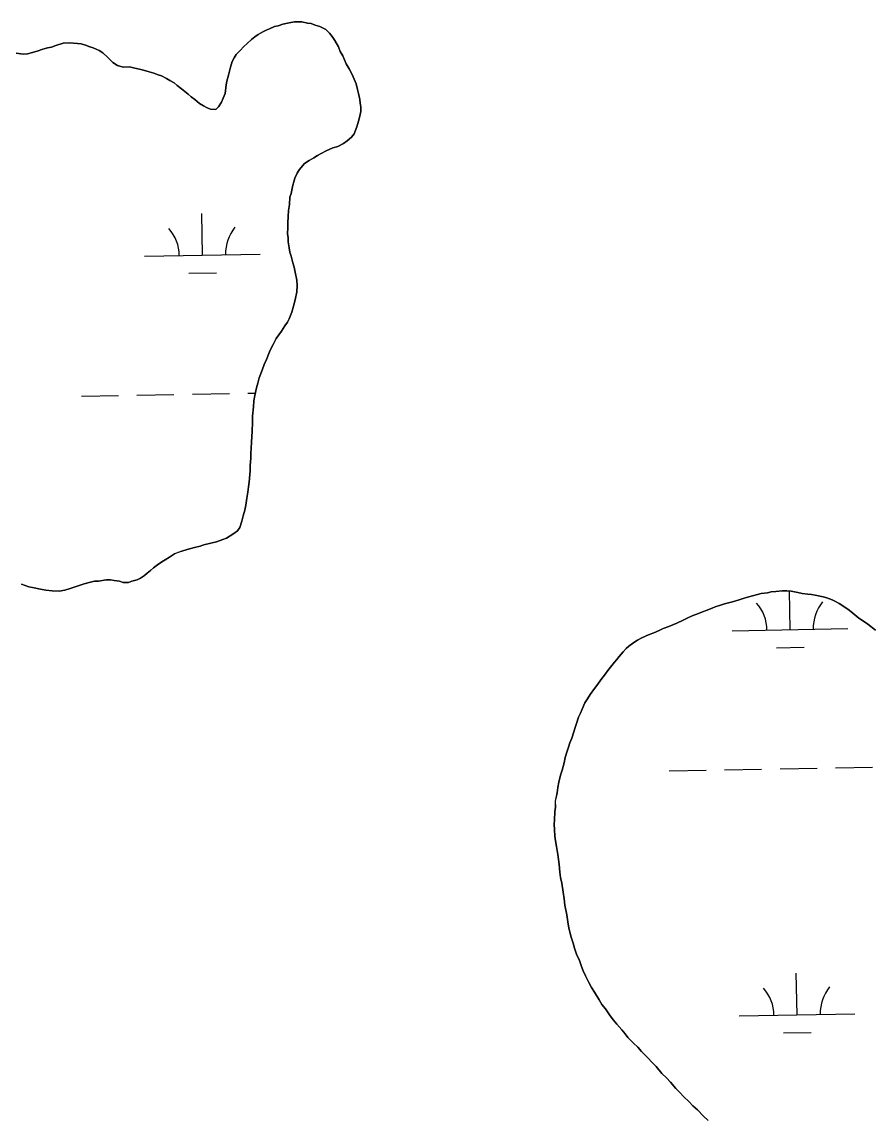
# Model space of a CAD drawing. Extents: x 3957609 to 3995875, y 234277 to 260273.
# Drawn here: x 3965192 to 3965928, y 240707 to 241652 of the extents above; entities that cross this region are included whole.
import ezdxf

# ---------------------------------------------------------------- set-up
doc = ezdxf.new("R2010")
doc.units = 0
doc.layers.add('V-TOPO-SHOR', color=7, linetype='Continuous')
doc.layers.add('V-WETL-SWMP', color=7, linetype='Continuous')

msp = doc.modelspace()

# ---------------------------------------------------------------- linework, layer by layer
at = {"layer": 'V-TOPO-SHOR'}
for points in [[(3965421.826, 241465.519), (3965421.488, 241468.683), (3965421.77, 241474.069), (3965421.742, 241478.188), (3965422.022, 241483.891), (3965422.305, 241488.962), (3965423.222, 241494.037), (3965423.497, 241500.374), (3965424.427, 241503.548), (3965425.963, 241510.843), (3965426.892, 241513.7), (3965427.822, 241516.874), (3965429.694, 241521.323), (3965431.576, 241524.186), (3965435.975, 241529.601), (3965440.075, 241532.163), (3965444.18, 241534.405), (3965447.336, 241536.328), (3965450.49, 241538.249), (3965454.909, 241540.496), (3965460.594, 241543.066), (3965465.02, 241544.365), (3965469.755, 241546.929), (3965472.909, 241549.167), (3965476.69, 241552.36), (3965478.887, 241555.225), (3965481.382, 241561.261), (3965482.619, 241566.02), (3965483.546, 241569.195), (3965484.779, 241574.587), (3965484.755, 241578.388), (3965484.099, 241581.552), (3965483.761, 241584.719), (3965482.776, 241590.097), (3965481.801, 241593.574), (3965480.82, 241598.319), (3965477.281, 241606.534), (3965474.717, 241611.269), (3965472.153, 241615.686), (3965469.255, 241622.635), (3965467.015, 241626.422), (3965465.405, 241630.213), (3965462.2, 241635.894), (3965459.959, 241639.363), (3965457.723, 241642.2), (3965454.534, 241645.348), (3965449.449, 241647.846), (3965445.322, 241649.087), (3965441.831, 241650.33), (3965438.66, 241650.627), (3965433.901, 241651.862), (3965427.566, 241651.821), (3965422.819, 241651.156), (3965417.443, 241649.853), (3965413.333, 241648.559), (3965410.168, 241647.906), (3965405.747, 241645.974), (3965402.904, 241644.688), (3965400.062, 241643.404), (3965395.962, 241640.842), (3965393.123, 241638.923), (3965390.286, 241636.687), (3965386.508, 241633.176), (3965383.358, 241630.305), (3965380.843, 241627.438), (3965377.069, 241623.61), (3965375.187, 241620.749), (3965373.624, 241617.571), (3965372.07, 241612.809), (3965371.144, 241609.317), (3965370.534, 241605.829), (3965368.981, 241600.75), (3965368.371, 241597.578), (3965367.47, 241589.97), (3965365.913, 241585.841), (3965364.351, 241582.662), (3965361.844, 241578.527), (3965359.323, 241576.293), (3965354.887, 241576.582), (3965352.03, 241577.514), (3965348.849, 241579.394), (3965345.351, 241581.272), (3965341.21, 241584.729), (3965338.028, 241587.242), (3965335.478, 241589.441), (3965329.746, 241594.156), (3965325.924, 241596.982), (3965323.376, 241599.182), (3965319.561, 241601.375), (3965316.7, 241602.94), (3965312.567, 241605.129), (3965309.71, 241606.061), (3965305.899, 241607.619), (3965301.772, 241608.86), (3965297.012, 241610.095), (3965293.521, 241611.023), (3965289.398, 241611.947), (3965284.954, 241613.184), (3965279.254, 241612.829)], [(3965279.254, 241612.829), (3965274.495, 241614.064), (3965270.358, 241616.889), (3965265.893, 241621.294), (3965261.752, 241625.068), (3965258.569, 241627.264), (3965253.486, 241629.449), (3965250.629, 241630.381), (3965246.82, 241631.622), (3965243.011, 241632.865), (3965239.84, 241633.16), (3965232.867, 241633.748), (3965227.485, 241633.395), (3965221.161, 241631.452), (3965217.368, 241630.16), (3965213.888, 241629.504), (3965209.147, 241627.888), (3965205.987, 241626.918), (3965200.928, 241625.3), (3965196.816, 241624.323), (3965193.017, 241623.981), (3965186.992, 241624.89)], [(3965191.604, 241166.228), (3965197.953, 241164.051), (3965201.125, 241163.439), (3965207.787, 241161.899), (3965212.545, 241160.981), (3965217.935, 241160.383), (3965223.954, 241160.105), (3965229.017, 241161.09), (3965233.442, 241162.386), (3965236.287, 241163.355), (3965242.925, 241165.616), (3965245.769, 241166.585), (3965251.145, 241167.887), (3965254.625, 241168.862), (3965258.109, 241168.884), (3965264.754, 241169.878), (3965268.555, 241169.902), (3965271.728, 241169.29), (3965276.166, 241168.686), (3965279.34, 241167.756), (3965284.092, 241167.789), (3965286.936, 241168.757), (3965291.364, 241170.054), (3965294.205, 241171.34), (3965297.676, 241173.581), (3965300.195, 241175.815), (3965303.031, 241178.049), (3965305.55, 241180.284), (3965309.018, 241182.842), (3965312.802, 241185.4), (3965315.641, 241187.321), (3965319.428, 241189.561), (3965323.843, 241192.443), (3965327.001, 241193.731), (3965330.163, 241194.702), (3965334.587, 241196.315), (3965337.751, 241196.969), (3965340.913, 241197.939), (3965345.976, 241198.925), (3965349.134, 241200.213), (3965356.408, 241201.845), (3965359.886, 241202.818), (3965365.575, 241204.755), (3965368.735, 241206.043), (3965371.891, 241207.964), (3965375.045, 241209.885), (3965378.197, 241212.441), (3965380.079, 241215.304), (3965381.945, 241220.703), (3965383.182, 241225.145), (3965384.415, 241230.222), (3965385.339, 241234.347), (3965386.25, 241240.372), (3965387.163, 241245.762), (3965387.767, 241250.2), (3965388.374, 241254.323), (3965388.963, 241260.979), (3965389.26, 241264.149), (3965389.23, 241268.583), (3965389.822, 241274.924), (3965389.793, 241279.358), (3965390.082, 241283.478), (3965390.36, 241289.182), (3965390.649, 241293.618), (3965390.934, 241298.371), (3965391.202, 241305.976), (3965391.165, 241311.362), (3965392.064, 241319.288), (3965392.345, 241324.674), (3965393.266, 241329.116), (3965394.489, 241335.776), (3965395.728, 241339.903), (3965396.967, 241344.345), (3965399.457, 241351.013), (3965401.323, 241356.094), (3965403.197, 241360.225), (3965405.687, 241366.893), (3965407.25, 241370.072), (3965409.13, 241373.252), (3965411.631, 241378.338), (3965413.826, 241381.518), (3965416.341, 241384.703), (3965419.159, 241389.475), (3965421.357, 241392.655), (3965422.921, 241395.516), (3965425.1, 241401.232), (3965426.653, 241406.311), (3965427.884, 241411.706), (3965429.422, 241418.685), (3965429.702, 241424.071), (3965429.354, 241428.821), (3965428.041, 241435.782), (3965427.064, 241439.892), (3965426.088, 241443.687), (3965424.468, 241449.381), (3965423.493, 241452.858), (3965422.835, 241456.655), (3965421.848, 241462.033), (3965421.826, 241465.519)], [(3965929.668, 241126.532), (3965922.984, 241131.556), (3965919.164, 241134.382), (3965915.029, 241136.889), (3965909.934, 241141.29), (3965906.749, 241143.803), (3965902.932, 241146.311), (3965898.16, 241149.447), (3965894.979, 241151.327), (3965892.12, 241152.574), (3965887.357, 241154.444), (3965884.184, 241155.374), (3965877.524, 241156.596), (3965874.352, 241157.209), (3965871.184, 241157.504), (3965866.111, 241158.104), (3965862.303, 241159.029), (3965856.594, 241160.258), (3965852.79, 241160.549), (3965848.991, 241160.525), (3965843.294, 241159.855), (3965839.495, 241159.513), (3965836.333, 241158.857), (3965830.633, 241158.188), (3965827.473, 241157.217), (3965824.311, 241156.562), (3965818.937, 241154.942), (3965815.142, 241153.967), (3965811.667, 241152.677), (3965805.975, 241151.057), (3965802.498, 241150.084), (3965799.018, 241149.109), (3965794.592, 241147.813), (3965791.119, 241146.522), (3965788.272, 241145.554), (3965783.218, 241143.62), (3965780.06, 241142.332), (3965776.582, 241141.044), (3965771.212, 241138.789), (3965767.424, 241137.181), (3965763.317, 241135.254), (3965757.95, 241132.684), (3965754.476, 241131.076), (3965751.001, 241129.788), (3965745.946, 241127.855), (3965742.473, 241126.247), (3965738.049, 241124.318), (3965734.891, 241123.03), (3965731.416, 241121.739), (3965726.996, 241119.493), (3965723.838, 241117.889), (3965720.684, 241115.966), (3965716.271, 241112.771), (3965714.067, 241110.539), (3965711.552, 241107.672), (3965708.093, 241103.848), (3965705.894, 241101.298), (3965704.009, 241098.753), (3965700.552, 241094.612)], [(3965700.552, 241094.612), (3965698.355, 241091.747), (3965696.155, 241088.881), (3965692.074, 241083.471), (3965689.563, 241079.968), (3965686.739, 241076.151), (3965682.97, 241071.058), (3965680.779, 241067.24), (3965678.266, 241063.74), (3965676.087, 241058.342), (3965674.524, 241054.848), (3965672.964, 241051.352), (3965671.1, 241045.955), (3965669.857, 241042.463), (3965668.931, 241038.656), (3965667.066, 241033.26), (3965665.509, 241029.131), (3965664.268, 241025.322), (3965662.4, 241020.241), (3965661.474, 241016.433), (3965660.555, 241011.993), (3965658.695, 241005.647), (3965657.458, 241001.202), (3965655.914, 240995.175), (3965654.993, 240990.733), (3965654.39, 240985.98), (3965652.854, 240978.685), (3965652.889, 240973.616), (3965652.281, 240969.493), (3965652.011, 240962.841), (3965651.72, 240958.721), (3965652.066, 240954.289), (3965652.42, 240948.589), (3965653.082, 240944.477), (3965653.745, 240939.73), (3965655.058, 240932.771), (3965655.722, 240928.339), (3965656.066, 240924.224), (3965656.744, 240917.576), (3965657.407, 240912.829), (3965658.388, 240908.086), (3965659.707, 240900.175), (3965660.379, 240894.477), (3965661.048, 240889.099), (3965662.689, 240880.557), (3965663.678, 240874.544), (3965664.663, 240869.166), (3965666.617, 240861.261), (3965668.235, 240856.204), (3965669.529, 240851.776), (3965671.471, 240845.771), (3965673.396, 240841.983), (3965675.335, 240835.978), (3965676.945, 240832.187), (3965678.872, 240828.083), (3965681.764, 240822.082), (3965684.007, 240817.98), (3965686.569, 240813.88), (3965690.728, 240807.255), (3965692.975, 240803.153), (3965696.166, 240799.372), (3965700.323, 240793.382), (3965703.198, 240789.601), (3965706.074, 240786.134), (3965710.223, 240781.409), (3965713.094, 240777.946), (3965715.65, 240774.794), (3965720.434, 240769.758), (3965724.258, 240766.299), (3965727.451, 240762.518), (3965732.872, 240757.171), (3965736.38, 240753.392), (3965739.888, 240749.614), (3965744.996, 240743.63), (3965748.824, 240739.853), (3965752.332, 240736.077), (3965757.118, 240730.723), (3965760.309, 240727.26), (3965763.5, 240723.797), (3965768.597, 240719.078), (3965771.788, 240715.617), (3965775.612, 240712.158), (3965781.033, 240706.809), (3965784.858, 240703.032)]]:
    msp.add_lwpolyline(points, dxfattribs=at)
at = {"layer": 'V-WETL-SWMP'}
for p, q in [((3965347.866, 241450.459), (3965347.211, 241486.453)), ((3965297.874, 241449.55), (3965397.857, 241451.368)), ((3965336.148, 241434.812), (3965360.144, 241435.249)), ((3965291.214, 241329.338), (3965323.209, 241329.92)), ((3965339.206, 241330.211), (3965371.201, 241330.792)), ((3965387.198, 241331.083), (3965393.649, 241331.201)), ((3965243.222, 241328.465), (3965275.217, 241329.047)), ((3965836.332, 241158.858), (3965839.495, 241159.512)), ((3965839.495, 241159.512), (3965843.293, 241159.854)), ((3965843.293, 241159.854), (3965848.991, 241160.525)), ((3965848.991, 241160.525), (3965852.791, 241160.55)), ((3965852.791, 241160.55), (3965856.594, 241160.259)), ((3965855.739, 241126.964), (3965855.131, 241160.371)), ((3965856.594, 241160.259), (3965862.304, 241159.029)), ((3965799.019, 241149.109), (3965802.497, 241150.083)), ((3965802.497, 241150.083), (3965805.975, 241151.056)), ((3965805.975, 241151.056), (3965811.666, 241152.677)), ((3965811.666, 241152.677), (3965815.142, 241153.967)), ((3965815.142, 241153.967), (3965818.936, 241154.942)), ((3965818.936, 241154.942), (3965824.31, 241156.562)), ((3965824.31, 241156.562), (3965827.473, 241157.216)), ((3965827.473, 241157.216), (3965830.634, 241158.187)), ((3965830.634, 241158.187), (3965836.332, 241158.858)), ((3965862.304, 241159.029), (3965866.111, 241158.104)), ((3965866.111, 241158.104), (3965871.183, 241157.504)), ((3965871.183, 241157.504), (3965874.352, 241157.208)), ((3965874.352, 241157.208), (3965877.524, 241156.596)), ((3965877.524, 241156.596), (3965884.184, 241155.373)), ((3965884.184, 241155.373), (3965887.357, 241154.444)), ((3965887.357, 241154.444), (3965892.121, 241152.574)), ((3965892.121, 241152.574), (3965894.98, 241151.326)), ((3965894.98, 241151.326), (3965898.16, 241149.447)), ((3965771.213, 241138.79), (3965776.583, 241141.043)), ((3965776.583, 241141.043), (3965780.059, 241142.333)), ((3965780.059, 241142.333), (3965783.218, 241143.62)), ((3965783.218, 241143.62), (3965788.273, 241145.554)), ((3965788.273, 241145.554), (3965791.118, 241146.523)), ((3965791.118, 241146.523), (3965794.593, 241147.813)), ((3965794.593, 241147.813), (3965799.019, 241149.109)), ((3965898.16, 241149.447), (3965902.932, 241146.311)), ((3965902.932, 241146.311), (3965906.749, 241143.802)), ((3965906.749, 241143.802), (3965909.933, 241141.289)), ((3965909.933, 241141.289), (3965915.03, 241136.888)), ((3965751.001, 241129.788), (3965754.477, 241131.077)), ((3965754.477, 241131.077), (3965757.95, 241132.684)), ((3965757.95, 241132.684), (3965763.318, 241135.254)), ((3965763.318, 241135.254), (3965767.423, 241137.181)), ((3965767.423, 241137.181), (3965771.213, 241138.79)), ((3965915.03, 241136.888), (3965919.165, 241134.381)), ((3965919.165, 241134.381), (3965922.984, 241131.556)), ((3965922.984, 241131.556), (3965929.669, 241126.532)), ((3965726.996, 241119.493), (3965731.416, 241121.74)), ((3965731.416, 241121.74), (3965734.891, 241123.03)), ((3965734.891, 241123.03), (3965738.05, 241124.317)), ((3965738.05, 241124.317), (3965742.472, 241126.247)), ((3965742.472, 241126.247), (3965745.946, 241127.854)), ((3965745.946, 241127.854), (3965751.001, 241129.788)), ((3965805.747, 241126.055), (3965905.73, 241127.873)), ((3965714.068, 241110.539), (3965716.271, 241112.771)), ((3965716.271, 241112.771), (3965720.684, 241115.967)), ((3965720.684, 241115.967), (3965723.839, 241117.889)), ((3965723.839, 241117.889), (3965726.996, 241119.493)), ((3965705.894, 241101.299), (3965708.094, 241103.848)), ((3965708.094, 241103.848), (3965711.553, 241107.672)), ((3965711.553, 241107.672), (3965714.068, 241110.539)), ((3965844.021, 241111.317), (3965868.017, 241111.753)), ((3965698.355, 241091.747), (3965700.553, 241094.612)), ((3965700.553, 241094.612), (3965704.01, 241098.753)), ((3965704.01, 241098.753), (3965705.894, 241101.299)), ((3965692.074, 241083.47), (3965696.156, 241088.882)), ((3965696.156, 241088.882), (3965698.355, 241091.747)), ((3965682.97, 241071.057), (3965686.738, 241076.15)), ((3965686.738, 241076.15), (3965689.563, 241079.969)), ((3965689.563, 241079.969), (3965692.074, 241083.47)), ((3965678.267, 241063.74), (3965680.778, 241067.241)), ((3965680.778, 241067.241), (3965682.97, 241071.057)), ((3965674.525, 241054.847), (3965676.086, 241058.341)), ((3965676.086, 241058.341), (3965678.267, 241063.74)), ((3965669.856, 241042.463), (3965671.1, 241045.955)), ((3965671.1, 241045.955), (3965672.964, 241051.352)), ((3965672.964, 241051.352), (3965674.525, 241054.847)), ((3965667.066, 241033.259), (3965668.931, 241038.656)), ((3965668.931, 241038.656), (3965669.856, 241042.463)), ((3965664.267, 241025.321), (3965665.509, 241029.13)), ((3965665.509, 241029.13), (3965667.066, 241033.259)), ((3965661.475, 241016.434), (3965662.4, 241020.241)), ((3965662.4, 241020.241), (3965664.267, 241025.321)), ((3965658.696, 241005.646), (3965660.554, 241011.993)), ((3965660.554, 241011.993), (3965661.475, 241016.434)), ((3965895.071, 241007.588), (3965927.066, 241008.17)), ((3965655.914, 240995.175), (3965657.458, 241001.203)), ((3965657.458, 241001.203), (3965658.696, 241005.646)), ((3965751.095, 241004.97), (3965783.09, 241005.552)), ((3965799.087, 241005.843), (3965831.082, 241006.424)), ((3965847.079, 241006.715), (3965879.074, 241007.297)), ((3965654.391, 240985.979), (3965654.993, 240990.734)), ((3965654.993, 240990.734), (3965655.914, 240995.175)), ((3965652.855, 240978.684), (3965654.391, 240985.979)), ((3965652.282, 240969.494), (3965652.889, 240973.616)), ((3965652.889, 240973.616), (3965652.855, 240978.684)), ((3965651.72, 240958.721), (3965652.01, 240962.841)), ((3965652.01, 240962.841), (3965652.282, 240969.494)), ((3965652.066, 240954.289), (3965651.72, 240958.721)), ((3965652.42, 240948.59), (3965652.066, 240954.289)), ((3965653.081, 240944.476), (3965652.42, 240948.59)), ((3965653.746, 240939.729), (3965653.081, 240944.476)), ((3965655.059, 240932.77), (3965653.746, 240939.729)), ((3965655.721, 240928.339), (3965655.059, 240932.77)), ((3965656.065, 240924.224), (3965655.721, 240928.339)), ((3965656.743, 240917.577), (3965656.065, 240924.224)), ((3965657.407, 240912.83), (3965656.743, 240917.577)), ((3965658.389, 240908.085), (3965657.407, 240912.83)), ((3965659.708, 240900.175), (3965658.389, 240908.085)), ((3965660.379, 240894.478), (3965659.708, 240900.175)), ((3965661.048, 240889.098), (3965660.379, 240894.478)), ((3965662.688, 240880.556), (3965661.048, 240889.098)), ((3965663.678, 240874.544), (3965662.688, 240880.556)), ((3965664.664, 240869.166), (3965663.678, 240874.544)), ((3965666.617, 240861.26), (3965664.664, 240869.166)), ((3965668.234, 240856.203), (3965666.617, 240861.26)), ((3965669.53, 240851.777), (3965668.234, 240856.203)), ((3965671.47, 240845.772), (3965669.53, 240851.777)), ((3965673.396, 240841.983), (3965671.47, 240845.772)), ((3965675.336, 240835.978), (3965673.396, 240841.983)), ((3965676.945, 240832.188), (3965675.336, 240835.978)), ((3965678.872, 240828.082), (3965676.945, 240832.188)), ((3965861.787, 240794.344), (3965861.132, 240830.338)), ((3965681.763, 240822.083), (3965678.872, 240828.082)), ((3965684.007, 240817.98), (3965681.763, 240822.083)), ((3965686.568, 240813.88), (3965684.007, 240817.98)), ((3965690.729, 240807.255), (3965686.568, 240813.88)), ((3965692.974, 240803.152), (3965690.729, 240807.255)), ((3965696.166, 240799.372), (3965692.974, 240803.152)), ((3965700.323, 240793.382), (3965696.166, 240799.372)), ((3965703.199, 240789.6), (3965700.323, 240793.382)), ((3965811.795, 240793.435), (3965911.778, 240795.253)), ((3965706.073, 240786.134), (3965703.199, 240789.6)), ((3965710.222, 240781.41), (3965706.073, 240786.134)), ((3965713.095, 240777.945), (3965710.222, 240781.41)), ((3965715.65, 240774.794), (3965713.095, 240777.945)), ((3965720.435, 240769.758), (3965715.65, 240774.794)), ((3965850.069, 240778.697), (3965874.065, 240779.133)), ((3965724.258, 240766.299), (3965720.435, 240769.758)), ((3965727.451, 240762.519), (3965724.258, 240766.299)), ((3965732.871, 240757.17), (3965727.451, 240762.519)), ((3965736.38, 240753.392), (3965732.871, 240757.17)), ((3965739.889, 240749.614), (3965736.38, 240753.392)), ((3965744.997, 240743.63), (3965739.889, 240749.614)), ((3965748.823, 240739.854), (3965744.997, 240743.63)), ((3965752.332, 240736.076), (3965748.823, 240739.854)), ((3965757.118, 240730.723), (3965752.332, 240736.076)), ((3965760.309, 240727.26), (3965757.118, 240730.723)), ((3965763.499, 240723.797), (3965760.309, 240727.26)), ((3965768.598, 240719.079), (3965763.499, 240723.797)), ((3965771.788, 240715.616), (3965768.598, 240719.079)), ((3965775.612, 240712.157), (3965771.788, 240715.616)), ((3965781.032, 240706.808), (3965775.612, 240712.157))]:
    msp.add_line(p, q, dxfattribs=at)
for points in [[(3965279.254, 241612.829), (3965284.954, 241613.183), (3965289.397, 241611.946), (3965293.521, 241611.023), (3965297.012, 241610.095), (3965301.772, 241608.86), (3965305.898, 241607.62), (3965309.71, 241606.061), (3965312.567, 241605.129), (3965316.699, 241602.939), (3965319.561, 241601.374), (3965323.377, 241599.182), (3965325.925, 241596.981), (3965329.745, 241594.156), (3965335.478, 241589.442), (3965338.027, 241587.241), (3965341.211, 241584.728), (3965345.352, 241581.271), (3965348.849, 241579.393), (3965352.03, 241577.513), (3965354.887, 241576.582), (3965359.323, 241576.294), (3965361.843, 241578.528), (3965364.35, 241582.663), (3965365.913, 241585.841), (3965367.469, 241589.97), (3965368.37, 241597.578), (3965368.982, 241600.75), (3965370.533, 241605.829), (3965371.143, 241609.317), (3965372.07, 241612.808), (3965373.623, 241617.57), (3965375.186, 241620.748), (3965377.068, 241623.611), (3965380.844, 241627.438), (3965383.359, 241630.305), (3965386.508, 241633.177), (3965390.286, 241636.686), (3965393.122, 241638.923), (3965395.961, 241640.842), (3965400.062, 241643.403), (3965402.904, 241644.689), (3965405.747, 241645.975), (3965410.169, 241647.905), (3965413.332, 241648.559), (3965417.442, 241649.854), (3965422.819, 241651.156), (3965427.566, 241651.821), (3965433.901, 241651.863), (3965438.661, 241650.627), (3965441.831, 241650.331), (3965445.323, 241649.087), (3965449.45, 241647.847), (3965454.535, 241645.347), (3965457.723, 241642.2), (3965459.959, 241639.364), (3965462.2, 241635.894), (3965465.405, 241630.213), (3965467.014, 241626.422), (3965469.256, 241622.636), (3965472.153, 241615.686), (3965474.717, 241611.268), (3965477.282, 241606.533), (3965480.821, 241598.32), (3965481.802, 241593.575), (3965482.776, 241590.097), (3965483.762, 241584.718), (3965484.099, 241581.553), (3965484.754, 241578.389), (3965484.779, 241574.588), (3965483.547, 241569.195), (3965482.618, 241566.021), (3965481.382, 241561.261), (3965478.888, 241555.226), (3965476.689, 241552.36), (3965472.909, 241549.167), (3965469.756, 241546.929), (3965465.021, 241544.364), (3965460.595, 241543.067), (3965454.91, 241540.496), (3965450.49, 241538.249), (3965447.335, 241536.328), (3965444.18, 241534.406), (3965440.076, 241532.162), (3965435.975, 241529.6), (3965431.576, 241524.186), (3965429.694, 241521.323), (3965427.823, 241516.875), (3965426.893, 241513.701), (3965425.962, 241510.844), (3965424.426, 241503.548), (3965423.497, 241500.374), (3965423.222, 241494.037), (3965422.305, 241488.962), (3965422.022, 241483.892), (3965421.742, 241478.188), (3965421.77, 241474.07), (3965421.488, 241468.683), (3965421.826, 241465.518), (3965421.849, 241462.033), (3965422.835, 241456.655)], [(3965186.992, 241624.891), (3965193.017, 241623.981), (3965196.816, 241624.323), (3965200.928, 241625.3), (3965205.986, 241626.917), (3965209.147, 241627.889), (3965213.888, 241629.504), (3965217.368, 241630.16), (3965221.161, 241631.452), (3965227.484, 241633.395), (3965232.867, 241633.747), (3965239.84, 241633.16), (3965243.01, 241632.864), (3965246.819, 241631.622), (3965250.629, 241630.38), (3965253.486, 241629.448), (3965258.569, 241627.264), (3965261.751, 241625.068), (3965265.894, 241621.294), (3965270.358, 241616.888), (3965274.495, 241614.065), (3965279.254, 241612.829)], [(3965422.835, 241456.655), (3965423.493, 241452.858), (3965424.467, 241449.38), (3965426.088, 241443.688), (3965427.064, 241439.893), (3965428.041, 241435.782), (3965429.354, 241428.821), (3965429.702, 241424.072), (3965429.421, 241418.685), (3965427.883, 241411.706), (3965426.652, 241406.312), (3965425.101, 241401.233), (3965422.922, 241395.517), (3965421.357, 241392.656), (3965419.16, 241389.474), (3965416.341, 241384.703), (3965413.827, 241381.519), (3965411.631, 241378.337), (3965409.13, 241373.252), (3965407.251, 241370.071), (3965405.688, 241366.893), (3965403.197, 241360.225), (3965401.324, 241356.094), (3965399.457, 241351.013), (3965396.967, 241344.345), (3965395.729, 241339.902), (3965394.489, 241335.775), (3965393.266, 241329.115), (3965392.345, 241324.674), (3965392.064, 241319.287), (3965391.165, 241311.361), (3965391.201, 241305.976), (3965390.934, 241298.372), (3965390.649, 241293.618), (3965390.361, 241289.182), (3965390.082, 241283.478), (3965389.793, 241279.358), (3965389.822, 241274.923), (3965389.23, 241268.584), (3965389.26, 241264.149), (3965388.964, 241260.979), (3965388.374, 241254.323), (3965387.768, 241250.201), (3965387.163, 241245.762), (3965386.249, 241240.371), (3965385.338, 241234.346), (3965384.415, 241230.222), (3965383.181, 241225.145), (3965381.944, 241220.702), (3965380.079, 241215.305), (3965378.197, 241212.441), (3965375.046, 241209.886), (3965371.891, 241207.965), (3965368.736, 241206.043), (3965365.576, 241204.755), (3965359.887, 241202.817), (3965356.409, 241201.844), (3965349.134, 241200.212), (3965345.975, 241198.924), (3965340.913, 241197.94), (3965337.751, 241196.969), (3965334.588, 241196.315), (3965330.164, 241194.701), (3965327.002, 241193.73), (3965323.843, 241192.442), (3965319.427, 241189.562), (3965315.64, 241187.32), (3965312.802, 241185.4), (3965309.018, 241182.841), (3965305.55, 241180.284), (3965303.031, 241178.05), (3965300.194, 241175.814), (3965297.675, 241173.58), (3965294.205, 241171.339), (3965291.363, 241170.054), (3965286.936, 241168.757), (3965284.092, 241167.788), (3965279.34, 241167.757), (3965276.166, 241168.686), (3965271.727, 241169.29), (3965268.556, 241169.903), (3965264.754, 241169.878), (3965258.109, 241168.884), (3965254.624, 241168.861), (3965251.146, 241167.888), (3965245.769, 241166.585), (3965242.925, 241165.616), (3965236.287, 241163.355), (3965233.443, 241162.386), (3965229.016, 241161.089), (3965223.954, 241160.105), (3965217.934, 241160.383), (3965212.545, 241160.981), (3965207.787, 241161.899), (3965201.124, 241163.439), (3965197.953, 241164.052), (3965191.603, 241166.228)]]:
    msp.add_lwpolyline(points, dxfattribs=at)
for centre, start, end in [((3965292.623, 241449.929), 0.269879, 41.813537), ((3965403.091, 241451.938), 140.269876, 181.813534), ((3965800.496, 241126.434), 0.269879, 41.813537), ((3965910.964, 241128.443), 140.269876, 181.813534), ((3965806.544, 240793.814), 0.269879, 41.813537), ((3965917.012, 240795.823), 140.269876, 181.813534)]:
    msp.add_arc(centre, 35.246, start, end, dxfattribs=at)

doc.saveas('drawing.dxf')
